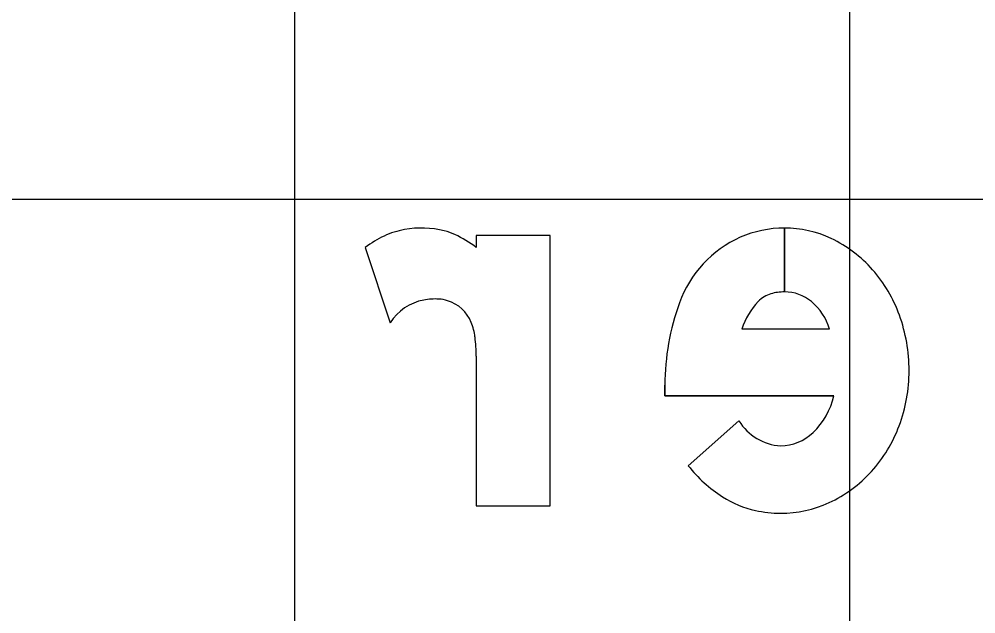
# Model space of a CAD drawing. Extents: x 1797809 to 2198143, y 249608 to 1237864.
# Drawn here: x 2197033.714 to 2197037.161, y 1237306.553 to 1237308.694 of the extents above; entities that cross this region are included whole.
import ezdxf

# ---------------------------------------------------------------- set-up
doc = ezdxf.new("R2010")
doc.units = 0
for name, color, linetype in [('GSBWFILL', 7, 'Continuous'), ('GSCOLORFILL', 7, 'Continuous'), ('GSOUTLINE', 7, 'Continuous'), ('GSSHT', 7, 'Continuous')]:
    doc.layers.add(name, color=color, linetype=linetype)

msp = doc.modelspace()

# ---------------------------------------------------------------- linework, layer by layer
at = {"layer": 'GSBWFILL'}
for p, q in [((2197036.4712, 1237307.9422), (2197036.4712, 1237307.7122)), ((2197036.4712, 1237307.7122), (2197036.4712, 1237307.9422)), ((2197034.9606, 1237307.872), (2197035.051, 1237307.6009)), ((2197036.6339, 1237307.5786), (2197036.318, 1237307.5786)), ((2197036.3074, 1237307.2483), (2197036.1249, 1237307.0867))]:
    msp.add_line(p, q, dxfattribs=at)
for points in [[(2197035.3606, 1237307.4803), (2197035.3606, 1237306.9422), (2197035.6273, 1237306.9422), (2197035.6273, 1237307.9155), (2197035.3606, 1237307.9155), (2197035.3606, 1237307.872)], [(2197036.0406, 1237307.3766), (2197036.0406, 1237307.3386), (2197036.6491, 1237307.3386)]]:
    msp.add_lwpolyline(points, dxfattribs=at)
for centre, major_axis, ratio, start_param, end_param in [((2197035.1558, 1237307.6415), (0, -0.3), 0.999996, 3.32151, 3.578709), ((2197035.1635, 1237307.5989), (0, -0.3433), 0.999996, 2.900172, 3.32151), ((2197035.1978, 1237307.7381), (0, -0.2), 0.999996, 2.69793, 2.900172), ((2197035.0926, 1237307.5167), (0, -0.4451), 0.999996, 2.495363, 2.69793), ((2197036.4712, 1237307.5473), (0, -0.3949), 0.999995, 3.141761, 3.55626), ((2197036.4712, 1237307.5473), (0, -0.3949), 0.999995, 2.699633, 3.141593), ((2197035.1864, 1237307.5759), (0, -0.3724), 0.999996, 3.578709, 3.793134), ((2197036.4812, 1237307.5316), (0, -0.4133), 0.999995, 3.563143, 4.363496), ((2197036.4441, 1237307.49), (0, -0.4583), 0.999995, 2.289846, 2.699633), ((2197036.4018, 1237307.4529), (0, -0.5146), 0.999995, 1.91865, 2.289846), ((2197036.4712, 1237307.533), (0, -0.1792), 0.999995, 3.141965, 3.416759), ((2197036.4712, 1237307.5576), (0, -0.1546), 0.999995, 2.457274, 3.141593), ((2197035.206, 1237307.5028), (0, -0.1835), 0.999996, 3.330394, 4.148168), ((2197035.2116, 1237307.4734), (0, -0.2133), 0.999996, 3.074299, 3.330394), ((2197035.2164, 1237307.5442), (0, -0.1424), 0.999996, 2.847738, 3.074299), ((2197035.219, 1237307.5529), (0, -0.1333), 0.999996, 1.952689, 2.847738), ((2197036.569, 1237307.4967), (0, -0.2639), 0.999995, 3.956127, 4.397086), ((2197036.4497, 1237307.6092), (0, -0.1), 0.999995, 3.416759, 3.956127), ((2197036.4335, 1237307.5176), (0, -0.2095), 0.999995, 1.866146, 2.438455), ((2197036.9073, 1237307.3766), (0, -0.8667), 0.999995, 4.363496, 4.712389), ((2197036.3355, 1237307.4289), (0, -0.5851), 0.999995, 1.570796, 1.91865), ((2197035.1496, 1237307.525), (0, -0.2081), 0.999996, 1.691509, 1.952689), ((2197034.7955, 1237307.4797), (0, -0.5651), 0.999996, 1.57192, 1.695635), ((2197036.353, 1237307.4289), (0, -0.5676), 0.999995, 1.212967, 1.570796), ((2197036.3929, 1237307.3951), (0, -0.2623), 0.999995, 0.762896, 1.353561), ((2197036.4702, 1237307.3489), (0, -0.1914), 0.999995, 5.265941, 6.215241), ((2197036.4039, 1237307.4099), (0, -0.5133), 0.999995, 0.83647, 1.212967), ((2197036.4549, 1237307.3315), (0, -0.1735), 0.999995, 0.013325, 0.758388), ((2197036.5157, 1237307.3929), (0, -0.4966), 0.999995, 5.376961, 5.714365), ((2197036.4363, 1237307.3805), (0, -0.4695), 0.999995, 0.430181, 0.83647), ((2197036.4458, 1237307.2835), (0, -0.3667), 0.999995, 5.714365, 6.065468), ((2197036.4572, 1237307.3351), (0, -0.4195), 0.999995, 0, 0.430181), ((2197036.4572, 1237307.3351), (0, -0.4195), 0.999995, 6.065468, 6.283185)]:
    msp.add_ellipse(centre, major_axis=major_axis, ratio=ratio, start_param=start_param, end_param=end_param, dxfattribs=at)
at = {"layer": 'GSCOLORFILL'}
for p, q in [((2197036.4712, 1237307.9422), (2197036.4712, 1237307.7122)), ((2197036.4712, 1237307.7122), (2197036.4712, 1237307.9422)), ((2197034.9606, 1237307.872), (2197035.051, 1237307.6009)), ((2197036.6339, 1237307.5786), (2197036.318, 1237307.5786)), ((2197036.3074, 1237307.2483), (2197036.1249, 1237307.0867))]:
    msp.add_line(p, q, dxfattribs=at)
for points in [[(2197035.3606, 1237307.4803), (2197035.3606, 1237306.9422), (2197035.6273, 1237306.9422), (2197035.6273, 1237307.9155), (2197035.3606, 1237307.9155), (2197035.3606, 1237307.872)], [(2197036.0406, 1237307.3766), (2197036.0406, 1237307.3386), (2197036.6491, 1237307.3386)]]:
    msp.add_lwpolyline(points, dxfattribs=at)
for centre, major_axis, ratio, start_param, end_param in [((2197035.1558, 1237307.6415), (0, -0.3), 0.999996, 3.32151, 3.578709), ((2197035.1635, 1237307.5989), (0, -0.3433), 0.999996, 2.900172, 3.32151), ((2197035.1978, 1237307.7381), (0, -0.2), 0.999996, 2.69793, 2.900172), ((2197035.0926, 1237307.5167), (0, -0.4451), 0.999996, 2.495363, 2.69793), ((2197036.4712, 1237307.5473), (0, -0.3949), 0.999995, 3.141761, 3.55626), ((2197036.4712, 1237307.5473), (0, -0.3949), 0.999995, 2.699633, 3.141593), ((2197035.1864, 1237307.5759), (0, -0.3724), 0.999996, 3.578709, 3.793134), ((2197036.4812, 1237307.5316), (0, -0.4133), 0.999995, 3.563143, 4.363496), ((2197036.4441, 1237307.49), (0, -0.4583), 0.999995, 2.289846, 2.699633), ((2197036.4018, 1237307.4529), (0, -0.5146), 0.999995, 1.91865, 2.289846), ((2197036.4712, 1237307.533), (0, -0.1792), 0.999995, 3.141965, 3.416759), ((2197036.4712, 1237307.5576), (0, -0.1546), 0.999995, 2.457274, 3.141593), ((2197035.206, 1237307.5028), (0, -0.1835), 0.999996, 3.330394, 4.148168), ((2197035.2116, 1237307.4734), (0, -0.2133), 0.999996, 3.074299, 3.330394), ((2197035.2164, 1237307.5442), (0, -0.1424), 0.999996, 2.847738, 3.074299), ((2197035.219, 1237307.5529), (0, -0.1333), 0.999996, 1.952689, 2.847738), ((2197036.569, 1237307.4967), (0, -0.2639), 0.999995, 3.956127, 4.397086), ((2197036.4497, 1237307.6092), (0, -0.1), 0.999995, 3.416759, 3.956127), ((2197036.4335, 1237307.5176), (0, -0.2095), 0.999995, 1.866146, 2.438455), ((2197036.9073, 1237307.3766), (0, -0.8667), 0.999995, 4.363496, 4.712389), ((2197036.3355, 1237307.4289), (0, -0.5851), 0.999995, 1.570796, 1.91865), ((2197035.1496, 1237307.525), (0, -0.2081), 0.999996, 1.691509, 1.952689), ((2197034.7955, 1237307.4797), (0, -0.5651), 0.999996, 1.57192, 1.695635), ((2197036.353, 1237307.4289), (0, -0.5676), 0.999995, 1.212967, 1.570796), ((2197036.3929, 1237307.3951), (0, -0.2623), 0.999995, 0.762896, 1.353561), ((2197036.4702, 1237307.3489), (0, -0.1914), 0.999995, 5.265941, 6.215241), ((2197036.4039, 1237307.4099), (0, -0.5133), 0.999995, 0.83647, 1.212967), ((2197036.4549, 1237307.3315), (0, -0.1735), 0.999995, 0.013325, 0.758388), ((2197036.5157, 1237307.3929), (0, -0.4966), 0.999995, 5.376961, 5.714365), ((2197036.4363, 1237307.3805), (0, -0.4695), 0.999995, 0.430181, 0.83647), ((2197036.4458, 1237307.2835), (0, -0.3667), 0.999995, 5.714365, 6.065468), ((2197036.4572, 1237307.3351), (0, -0.4195), 0.999995, 0, 0.430181), ((2197036.4572, 1237307.3351), (0, -0.4195), 0.999995, 6.065468, 6.283185)]:
    msp.add_ellipse(centre, major_axis=major_axis, ratio=ratio, start_param=start_param, end_param=end_param, dxfattribs=at)
at = {"layer": 'GSOUTLINE'}
for p, q in [((2197034.9606, 1237307.872), (2197035.051, 1237307.6009)), ((2197036.6339, 1237307.5786), (2197036.318, 1237307.5786)), ((2197036.1249, 1237307.0867), (2197036.3074, 1237307.2483))]:
    msp.add_line(p, q, dxfattribs=at)
for points in [[(2197035.3606, 1237307.4803), (2197035.3606, 1237306.9422), (2197035.6273, 1237306.9422), (2197035.6273, 1237307.9155), (2197035.3606, 1237307.9155), (2197035.3606, 1237307.872)], [(2197036.6491, 1237307.3386), (2197036.0406, 1237307.3386), (2197036.0406, 1237307.3766)]]:
    msp.add_lwpolyline(points, dxfattribs=at)
for centre, major_axis, ratio, start_param, end_param in [((2197035.1558, 1237307.6415), (0, -0.3), 0.999996, 3.32151, 3.578709), ((2197035.1635, 1237307.5989), (0, -0.3433), 0.999996, 2.900172, 3.32151), ((2197035.1978, 1237307.7381), (0, -0.2), 0.999996, 2.69793, 2.900172), ((2197035.0926, 1237307.5167), (0, -0.4451), 0.999996, 2.495363, 2.69793), ((2197036.4712, 1237307.5473), (0, -0.3949), 0.999995, 3.141593, 3.55626), ((2197036.4712, 1237307.5473), (0, -0.3949), 0.999995, 2.699633, 3.141593), ((2197035.1864, 1237307.5759), (0, -0.3724), 0.999996, 3.578709, 3.793134), ((2197036.4812, 1237307.5316), (0, -0.4133), 0.999995, 3.563143, 4.363496), ((2197036.4441, 1237307.49), (0, -0.4583), 0.999995, 2.289846, 2.699633), ((2197036.4018, 1237307.4529), (0, -0.5146), 0.999995, 1.91865, 2.289846), ((2197036.4712, 1237307.533), (0, -0.1792), 0.999995, 3.141593, 3.416759), ((2197036.4712, 1237307.5576), (0, -0.1546), 0.999995, 2.457274, 3.141593), ((2197035.206, 1237307.5028), (0, -0.1835), 0.999996, 3.330394, 4.148168), ((2197035.2116, 1237307.4734), (0, -0.2133), 0.999996, 3.074299, 3.330394), ((2197035.2164, 1237307.5442), (0, -0.1424), 0.999996, 2.847738, 3.074299), ((2197035.219, 1237307.5529), (0, -0.1333), 0.999996, 1.952689, 2.847738), ((2197036.569, 1237307.4967), (0, -0.2639), 0.999995, 3.956127, 4.397086), ((2197036.4497, 1237307.6092), (0, -0.1), 0.999995, 3.416759, 3.956127), ((2197036.4335, 1237307.5176), (0, -0.2095), 0.999995, 1.866146, 2.438455), ((2197036.9073, 1237307.3766), (0, -0.8667), 0.999995, 4.363496, 4.712389), ((2197036.3355, 1237307.4289), (0, -0.5851), 0.999995, 1.570796, 1.91865), ((2197035.1496, 1237307.525), (0, -0.2081), 0.999996, 1.691509, 1.952689), ((2197034.7955, 1237307.4797), (0, -0.5651), 0.999996, 1.57192, 1.695635), ((2197036.353, 1237307.4289), (0, -0.5676), 0.999995, 1.212967, 1.570796), ((2197036.3929, 1237307.3951), (0, -0.2623), 0.999995, 0.762896, 1.353561), ((2197036.4702, 1237307.3489), (0, -0.1914), 0.999995, 5.265941, 6.215241), ((2197036.4039, 1237307.4099), (0, -0.5133), 0.999995, 0.83647, 1.212967), ((2197036.4549, 1237307.3315), (0, -0.1735), 0.999995, 0.013325, 0.758388), ((2197036.5157, 1237307.3929), (0, -0.4966), 0.999995, 5.376961, 5.714365), ((2197036.4363, 1237307.3805), (0, -0.4695), 0.999995, 0.430181, 0.83647), ((2197036.4458, 1237307.2835), (0, -0.3667), 0.999995, 5.714365, 6.065468), ((2197036.4572, 1237307.3351), (0, -0.4195), 0.999995, 6.283185, 6.713367), ((2197036.4572, 1237307.3351), (0, -0.4195), 0.999995, 6.065468, 6.283185)]:
    msp.add_ellipse(centre, major_axis=major_axis, ratio=ratio, start_param=start_param, end_param=end_param, dxfattribs=at)
at = {"layer": 'GSSHT'}
for p, q in [((2197034.7065, 1237248.0462), (2197034.7065, 1237318.0462)), ((2197036.7065, 1237248.0462), (2197036.7065, 1237318.0462)), ((2196954.7065, 1237308.0462), (2197214.7065, 1237308.0462))]:
    msp.add_line(p, q, dxfattribs=at)

doc.saveas('drawing.dxf')
